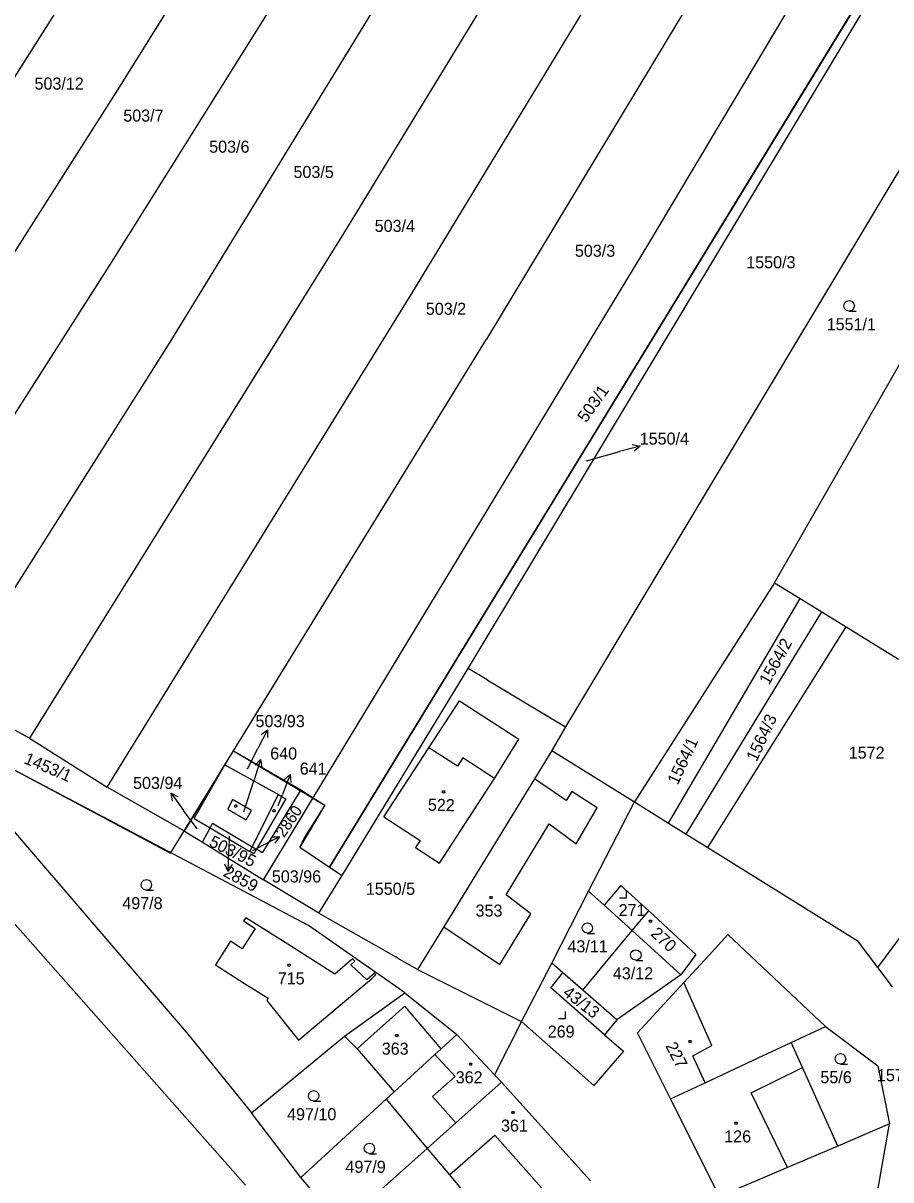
# Model space of a CAD drawing. Extents: x -580630 to -576196, y -1189024 to -1183567.
# Drawn here: x -578939.4 to -578816.9, y -1185522.1 to -1185358.8 of the extents above; entities that cross this region are included whole.
import ezdxf

# ---------------------------------------------------------------- set-up
doc = ezdxf.new("R2010")
doc.units = 0
for name, color, linetype in [('Vrstva 1', 7, 'Continuous'), ('Vrstva 16', 7, 'Continuous'), ('Vrstva 18', 7, 'Continuous'), ('Vrstva 19', 7, 'Continuous'), ('Vrstva 25', 7, 'Continuous'), ('Vrstva 4', 7, 'Continuous'), ('Vrstva 6', 7, 'Continuous'), ('Vrstva 63', 7, 'Continuous')]:
    doc.layers.add(name, color=color, linetype=linetype)

msp = doc.modelspace()

# ---------------------------------------------------------------- linework, layer by layer
at = {"layer": 'Vrstva 1'}
for p, q in [((-578806.66, -1185331.52), (-578896.12, -1185477.9)), ((-578876.53, -1185449.86), (-578805.74, -1185331.97)), ((-578793.76, -1185342.93), (-578862.82, -1185458.11)), ((-578833.3, -1185437.78), (-578781.26, -1185346.84)), ((-578833.3, -1185437.78), (-578853.07, -1185468.7)), ((-578833.3, -1185437.78), (-578829.68, -1185440)), ((-578829.68, -1185440), (-578826.63, -1185441.88)), ((-578826.63, -1185441.88), (-578823.19, -1185444)), ((-578842.7, -1185475.14), (-578823.19, -1185444)), ((-578823.19, -1185444), (-578815.79, -1185448.55)), ((-578894.36, -1185479.08), (-578876.53, -1185449.86)), ((-578873.87, -1185451.46), (-578876.53, -1185449.86)), ((-578873.87, -1185451.46), (-578862.82, -1185458.11)), ((-578938.49, -1185459.72), (-578950.05, -1185453.47)), ((-578882.1, -1185461.05), (-578877.8, -1185454.42)), ((-578877.8, -1185454.42), (-578869.41, -1185459.87)), ((-578862.82, -1185458.11), (-578864.72, -1185461.46)), ((-578899.1, -1185486.17), (-578947.22, -1185460.75)), ((-578938.49, -1185459.72), (-578927.53, -1185466.64)), ((-578872.82, -1185465.4), (-578869.41, -1185459.87)), ((-578909.71, -1185461.51), (-578900.17, -1185467)), ((-578888.45, -1185470.82), (-578882.1, -1185461.05)), ((-578864.72, -1185461.46), (-578867.18, -1185465.45)), ((-578864.72, -1185461.46), (-578853.07, -1185468.7)), ((-578915.23, -1185471.04), (-578910.9, -1185463.45)), ((-578910.9, -1185463.45), (-578903.35, -1185467.68)), ((-578880.58, -1185477.34), (-578872.82, -1185465.4)), ((-578867.18, -1185465.45), (-578880.01, -1185486.32)), ((-578916.59, -1185472.82), (-578927.53, -1185466.64)), ((-578900.17, -1185467), (-578905.65, -1185475.89)), ((-578900.17, -1185467), (-578898.42, -1185468.12)), ((-578907.07, -1185475.04), (-578903.35, -1185467.68)), ((-578902.28, -1185468.28), (-578906.46, -1185475.4)), ((-578903.35, -1185467.68), (-578902.28, -1185468.28)), ((-578898.42, -1185468.12), (-578896.8, -1185469.15)), ((-578859.54, -1185481.3), (-578853.07, -1185468.7)), ((-578853.07, -1185468.7), (-578848.25, -1185471.7)), ((-578896.8, -1185469.15), (-578899.71, -1185473.8)), ((-578941.6, -1185471.8), (-578916.11, -1185501.54)), ((-578915.23, -1185471.04), (-578912.99, -1185472.37)), ((-578912.99, -1185472.37), (-578912.64, -1185471.71)), ((-578912.64, -1185471.71), (-578907.07, -1185475.04)), ((-578888.45, -1185470.82), (-578883.33, -1185474.15)), ((-578848.25, -1185471.7), (-578845.76, -1185473.24)), ((-578916.59, -1185472.82), (-578914.07, -1185474.38)), ((-578914.07, -1185474.38), (-578912.99, -1185472.37)), ((-578912.99, -1185472.37), (-578907.4, -1185475.7)), ((-578899.71, -1185473.8), (-578900.31, -1185475.11)), ((-578845.76, -1185473.24), (-578842.7, -1185475.14)), ((-578914.07, -1185474.38), (-578905.45, -1185479.72)), ((-578907.4, -1185475.7), (-578907.07, -1185475.04)), ((-578907.07, -1185475.04), (-578906.46, -1185475.4)), ((-578906.46, -1185475.4), (-578906.83, -1185476.03)), ((-578905.65, -1185475.89), (-578906.46, -1185475.4)), ((-578900.31, -1185475.11), (-578896.12, -1185477.9)), ((-578883.33, -1185474.15), (-578883.99, -1185475.15)), ((-578883.99, -1185475.15), (-578880.58, -1185477.34)), ((-578842.7, -1185475.14), (-578821.62, -1185488.25)), ((-578806.19, -1185475.1), (-578818.74, -1185492.08)), ((-578906.83, -1185476.03), (-578907.4, -1185475.7)), ((-578896.12, -1185477.9), (-578894.36, -1185479.08)), ((-578899.44, -1185483.33), (-578905.45, -1185479.72)), ((-578897.62, -1185484.42), (-578894.36, -1185479.08)), ((-578854.98, -1185480.5), (-578857.33, -1185483.3)), ((-578851.03, -1185484.06), (-578854.98, -1185480.5)), ((-578864.76, -1185491.45), (-578859.54, -1185481.3)), ((-578857.33, -1185483.3), (-578859.54, -1185481.3)), ((-578907.99, -1185522.8), (-578943.66, -1185482.48)), ((-578897.62, -1185484.42), (-578899.44, -1185483.33)), ((-578853.38, -1185486.88), (-578857.33, -1185483.3)), ((-578907.96, -1185485.05), (-578908.29, -1185485.49)), ((-578902.02, -1185488.81), (-578907.96, -1185485.05)), ((-578895.19, -1185485.81), (-578897.62, -1185484.42)), ((-578853.38, -1185486.88), (-578851.03, -1185484.06)), ((-578851.03, -1185484.06), (-578844.39, -1185490.23)), ((-578906.61, -1185486.56), (-578908.46, -1185489.43)), ((-578908.29, -1185485.49), (-578906.61, -1185486.56)), ((-578889.27, -1185493.02), (-578899.1, -1185486.17)), ((-578886.74, -1185490.64), (-578895.19, -1185485.81)), ((-578880.01, -1185486.32), (-578883.73, -1185492.36)), ((-578860.38, -1185495.27), (-578853.38, -1185486.88)), ((-578846.51, -1185493.12), (-578853.38, -1185486.88)), ((-578910.11, -1185488.38), (-578912.22, -1185491.72)), ((-578908.46, -1185489.43), (-578910.11, -1185488.38)), ((-578839.87, -1185487.44), (-578842.57, -1185490.37)), ((-578839.87, -1185487.44), (-578826.1, -1185500.4)), ((-578821.62, -1185488.25), (-578818.74, -1185492.08)), ((-578895.36, -1185493.02), (-578902.02, -1185488.81)), ((-578844.39, -1185490.23), (-578846.51, -1185493.12)), ((-578912.22, -1185491.72), (-578908.12, -1185494.32)), ((-578892.88, -1185490.85), (-578895.36, -1185493.02)), ((-578893.1, -1185491.69), (-578892.57, -1185491.21)), ((-578890.88, -1185493.81), (-578893.1, -1185491.69)), ((-578892.57, -1185491.21), (-578892.88, -1185490.85)), ((-578886.28, -1185490.9), (-578886.74, -1185490.64)), ((-578883.73, -1185492.36), (-578886.28, -1185490.9)), ((-578866.73, -1185495.28), (-578864.76, -1185491.45)), ((-578863.18, -1185492.83), (-578864.76, -1185491.45)), ((-578842.57, -1185490.37), (-578846.08, -1185494.18)), ((-578889.79, -1185492.88), (-578890.88, -1185493.81)), ((-578890.12, -1185493.58), (-578889.57, -1185493.11)), ((-578889.57, -1185493.11), (-578889.79, -1185492.88)), ((-578888.85, -1185493.32), (-578889.27, -1185493.02)), ((-578885.52, -1185495.64), (-578888.85, -1185493.32)), ((-578883.73, -1185492.36), (-578869, -1185499.69)), ((-578864.9, -1185494.95), (-578863.18, -1185492.83)), ((-578860.38, -1185495.27), (-578863.18, -1185492.83)), ((-578846.51, -1185493.12), (-578855.56, -1185499.48)), ((-578818.74, -1185492.08), (-578816.67, -1185494.83)), ((-578908.12, -1185494.32), (-578904.79, -1185496.42)), ((-578900.53, -1185502.34), (-578890.51, -1185493.9)), ((-578890.51, -1185493.9), (-578890.12, -1185493.58)), ((-578857.29, -1185501.6), (-578864.9, -1185494.95)), ((-578846.08, -1185494.18), (-578852.63, -1185501.3)), ((-578904.79, -1185496.42), (-578905, -1185496.75)), ((-578905, -1185496.75), (-578900.53, -1185502.34)), ((-578894.02, -1185501.77), (-578885.52, -1185495.64)), ((-578885.52, -1185495.64), (-578878.17, -1185501.52)), ((-578869, -1185499.69), (-578866.73, -1185495.28)), ((-578855.56, -1185499.48), (-578860.38, -1185495.27)), ((-578869, -1185499.69), (-578872.83, -1185507.22)), ((-578858.83, -1185508.73), (-578869, -1185499.69)), ((-578855.56, -1185499.48), (-578857.29, -1185501.6)), ((-578916.11, -1185501.54), (-578907.15, -1185512.62)), ((-578878.17, -1185501.52), (-578880.38, -1185503.55)), ((-578878.17, -1185501.52), (-578872.83, -1185507.22)), ((-578857.29, -1185501.6), (-578854.6, -1185503.91)), ((-578847.97, -1185510.61), (-578852.63, -1185501.3)), ((-578830.92, -1185502.65), (-578826.1, -1185500.4)), ((-578826.1, -1185500.4), (-578818.69, -1185505.98)), ((-578907.15, -1185512.62), (-578894.02, -1185501.77)), ((-578893.31, -1185502.49), (-578894.02, -1185501.77)), ((-578892.25, -1185503.56), (-578893.31, -1185502.49)), ((-578835.61, -1185504.84), (-578830.92, -1185502.65)), ((-578829.33, -1185506.19), (-578830.92, -1185502.65)), ((-578892.25, -1185503.56), (-578887, -1185509.64)), ((-578881.26, -1185504.36), (-578887, -1185509.64)), ((-578880.38, -1185503.55), (-578881.26, -1185504.36)), ((-578854.6, -1185503.91), (-578858.83, -1185508.73)), ((-578843.1, -1185508.34), (-578835.61, -1185504.84)), ((-578824.34, -1185517.28), (-578829.33, -1185506.19)), ((-578818.69, -1185505.98), (-578817.05, -1185514.17)), ((-578872.83, -1185507.22), (-578871.83, -1185508.28)), ((-578887, -1185509.64), (-578888.12, -1185510.67)), ((-578871.83, -1185508.28), (-578878.28, -1185514.02)), ((-578859.28, -1185522.2), (-578871.83, -1185508.28)), ((-578847.97, -1185510.61), (-578843.1, -1185508.34)), ((-578888.12, -1185510.67), (-578900.18, -1185521.74)), ((-578888.12, -1185510.67), (-578882.32, -1185517.61)), ((-578841.07, -1185524.4), (-578847.97, -1185510.61)), ((-578900.18, -1185521.74), (-578907.15, -1185512.62)), ((-578878.28, -1185514.02), (-578882.32, -1185517.61)), ((-578817.05, -1185514.17), (-578824.34, -1185517.28)), ((-578818.69, -1185523.52), (-578817.05, -1185514.17)), ((-578882.32, -1185517.61), (-578894.42, -1185528.38)), ((-578882.32, -1185517.61), (-578879.2, -1185521.35)), ((-578824.34, -1185517.28), (-578831.47, -1185520.31)), ((-578831.47, -1185520.31), (-578841.07, -1185524.4)), ((-578894.42, -1185528.38), (-578900.18, -1185521.74)), ((-578879.2, -1185521.35), (-578870.45, -1185531.84))]:
    msp.add_line(p, q, dxfattribs=at)
at = {"layer": 'Vrstva 16'}
for p, q in [((-578859.85, -1185420.54), (-578855.17, -1185419.26)), ((-578852.276, -1185418.47), (-578855.17, -1185419.26)), ((-578904.89, -1185458.511), (-578906.26, -1185461.18)), ((-578907.73, -1185464.03), (-578906.26, -1185461.18)), ((-578905.857, -1185462.712), (-578906.77, -1185465.57)), ((-578908.22, -1185470.09), (-578906.77, -1185465.57)), ((-578901.699, -1185464.845), (-578902.79, -1185467.64)), ((-578918.514, -1185467.488), (-578916.73, -1185469.9)), ((-578903.4, -1185469.2), (-578902.79, -1185467.64)), ((-578914.8, -1185472.52), (-578916.73, -1185469.9)), ((-578910.32, -1185473.52), (-578910.36, -1185475.52)), ((-578903.206, -1185473.621), (-578905.87, -1185475)), ((-578910.425, -1185478.519), (-578910.36, -1185475.52)), ((-578906.94, -1185475.56), (-578905.87, -1185475))]:
    msp.add_line(p, q, dxfattribs=at)
for points in [[(-578853.372, -1185418.251), (-578852.276, -1185418.47), (-578853.109, -1185419.215)], [(-578905.792, -1185459.172), (-578904.89, -1185458.511), (-578904.902, -1185459.629)], [(-578906.638, -1185463.513), (-578905.857, -1185462.712), (-578905.685, -1185463.817)], [(-578902.528, -1185465.595), (-578901.699, -1185464.845), (-578901.597, -1185465.959)], [(-578918.322, -1185468.59), (-578918.514, -1185467.488), (-578917.518, -1185467.995)], [(-578904.324, -1185473.637), (-578903.206, -1185473.621), (-578903.864, -1185474.525)], [(-578909.903, -1185477.53), (-578910.425, -1185478.519), (-578910.903, -1185477.509)]]:
    msp.add_lwpolyline(points, dxfattribs=at)
at = {"layer": 'Vrstva 25'}
for points in [[(-578822.75, -1185399.42), (-578823.13, -1185399.32), (-578823.4, -1185399.05), (-578823.5, -1185398.68), (-578823.4, -1185398.31), (-578823.13, -1185398.04), (-578822.76, -1185397.94), (-578822.39, -1185398.04), (-578822.12, -1185398.31), (-578822.02, -1185398.69), (-578822.12, -1185399.07), (-578822.39, -1185399.34), (-578822.77, -1185399.44), (-578821.77, -1185399.44)], [(-578921.98, -1185481.15), (-578922.36, -1185481.05), (-578922.63, -1185480.78), (-578922.73, -1185480.41), (-578922.63, -1185480.04), (-578922.36, -1185479.77), (-578921.99, -1185479.67), (-578921.62, -1185479.77), (-578921.35, -1185480.04), (-578921.25, -1185480.42), (-578921.35, -1185480.8), (-578921.62, -1185481.07), (-578922, -1185481.17), (-578921, -1185481.17)], [(-578855.18, -1185482.26), (-578854.18, -1185482.26), (-578854.18, -1185481.26)], [(-578859.71, -1185487.24), (-578860.09, -1185487.14), (-578860.36, -1185486.87), (-578860.46, -1185486.5), (-578860.36, -1185486.13), (-578860.09, -1185485.86), (-578859.72, -1185485.76), (-578859.35, -1185485.86), (-578859.08, -1185486.13), (-578858.98, -1185486.51), (-578859.08, -1185486.89), (-578859.35, -1185487.16), (-578859.73, -1185487.26), (-578858.73, -1185487.26)], [(-578852.87, -1185491.05), (-578853.25, -1185490.95), (-578853.52, -1185490.68), (-578853.62, -1185490.31), (-578853.52, -1185489.94), (-578853.25, -1185489.67), (-578852.88, -1185489.57), (-578852.51, -1185489.67), (-578852.24, -1185489.94), (-578852.14, -1185490.32), (-578852.24, -1185490.7), (-578852.51, -1185490.97), (-578852.89, -1185491.07), (-578851.89, -1185491.07)], [(-578863.79, -1185499.27), (-578862.79, -1185499.27), (-578862.79, -1185498.27)], [(-578823.97, -1185505.71), (-578824.35, -1185505.61), (-578824.62, -1185505.34), (-578824.72, -1185504.97), (-578824.62, -1185504.6), (-578824.35, -1185504.33), (-578823.98, -1185504.23), (-578823.61, -1185504.33), (-578823.34, -1185504.6), (-578823.24, -1185504.98), (-578823.34, -1185505.36), (-578823.61, -1185505.63), (-578823.99, -1185505.73), (-578822.99, -1185505.73)], [(-578898.36, -1185510.94), (-578898.74, -1185510.84), (-578899.01, -1185510.57), (-578899.11, -1185510.2), (-578899.01, -1185509.83), (-578898.74, -1185509.56), (-578898.37, -1185509.46), (-578898, -1185509.56), (-578897.73, -1185509.83), (-578897.63, -1185510.21), (-578897.73, -1185510.59), (-578898, -1185510.86), (-578898.38, -1185510.96), (-578897.38, -1185510.96)], [(-578890.49, -1185518.36), (-578890.87, -1185518.26), (-578891.14, -1185517.99), (-578891.24, -1185517.62), (-578891.14, -1185517.25), (-578890.87, -1185516.98), (-578890.5, -1185516.88), (-578890.13, -1185516.98), (-578889.86, -1185517.25), (-578889.76, -1185517.63), (-578889.86, -1185518.01), (-578890.13, -1185518.28), (-578890.51, -1185518.38), (-578889.51, -1185518.38)]]:
    msp.add_lwpolyline(points, dxfattribs=at)
for points in [[(-578879.96, -1185467.14), (-578879.87, -1185467.29), (-578879.96, -1185467.44), (-578880.14, -1185467.44), (-578880.23, -1185467.29), (-578880.14, -1185467.14)], [(-578909.29, -1185469.14), (-578909.2, -1185469.29), (-578909.29, -1185469.44), (-578909.47, -1185469.44), (-578909.56, -1185469.29), (-578909.47, -1185469.14)], [(-578903.88, -1185469.8), (-578903.79, -1185469.95), (-578903.88, -1185470.1), (-578904.06, -1185470.1), (-578904.15, -1185469.95), (-578904.06, -1185469.8)], [(-578873.24, -1185482.05), (-578873.15, -1185482.2), (-578873.24, -1185482.35), (-578873.42, -1185482.35), (-578873.51, -1185482.2), (-578873.42, -1185482.05)], [(-578850.71, -1185485.38), (-578850.62, -1185485.53), (-578850.71, -1185485.68), (-578850.89, -1185485.68), (-578850.98, -1185485.53), (-578850.89, -1185485.38)], [(-578901.74, -1185491.62), (-578901.65, -1185491.77), (-578901.74, -1185491.92), (-578901.92, -1185491.92), (-578902.01, -1185491.77), (-578901.92, -1185491.62)], [(-578886.54, -1185501.54), (-578886.45, -1185501.69), (-578886.54, -1185501.84), (-578886.72, -1185501.84), (-578886.81, -1185501.69), (-578886.72, -1185501.54)], [(-578845.14, -1185502.38), (-578845.05, -1185502.53), (-578845.14, -1185502.68), (-578845.32, -1185502.68), (-578845.41, -1185502.53), (-578845.32, -1185502.38)], [(-578876.11, -1185505.58), (-578876.02, -1185505.73), (-578876.11, -1185505.88), (-578876.29, -1185505.88), (-578876.38, -1185505.73), (-578876.29, -1185505.58)], [(-578870.13, -1185512.4), (-578870.04, -1185512.55), (-578870.13, -1185512.7), (-578870.31, -1185512.7), (-578870.4, -1185512.55), (-578870.31, -1185512.4)], [(-578838.62, -1185513.92), (-578838.53, -1185514.07), (-578838.62, -1185514.22), (-578838.8, -1185514.22), (-578838.89, -1185514.07), (-578838.8, -1185513.92)]]:
    msp.add_lwpolyline(points, close=True, dxfattribs=at)
at = {"layer": 'Vrstva 4'}
for p, q in [((-578878.08, -1185463.66), (-578882.1, -1185461.05)), ((-578877.32, -1185462.49), (-578878.08, -1185463.66)), ((-578872.82, -1185465.4), (-578877.32, -1185462.49)), ((-578862.71, -1185468.52), (-578867.18, -1185465.45)), ((-578861.91, -1185467.22), (-578862.71, -1185468.52)), ((-578858.32, -1185469.52), (-578861.91, -1185467.22)), ((-578909.82, -1185468.38), (-578910.51, -1185469.72)), ((-578907.15, -1185469.92), (-578909.82, -1185468.38)), ((-578910.51, -1185469.72), (-578907.89, -1185471.22)), ((-578907.89, -1185471.22), (-578907.15, -1185469.92)), ((-578861.32, -1185474.61), (-578858.32, -1185469.52)), ((-578871.2, -1185481.81), (-578865.11, -1185471.82)), ((-578865.11, -1185471.82), (-578861.32, -1185474.61)), ((-578867.71, -1185484.5), (-578871.2, -1185481.81)), ((-578872.06, -1185491.68), (-578867.71, -1185484.5)), ((-578880.01, -1185486.32), (-578872.06, -1185491.68)), ((-578842.14, -1185503.1), (-578846.08, -1185494.18)), ((-578885.52, -1185497.53), (-578890.74, -1185502.21)), ((-578880.38, -1185503.55), (-578885.52, -1185497.53)), ((-578890.74, -1185502.21), (-578892.25, -1185503.56)), ((-578844.81, -1185504.57), (-578842.14, -1185503.1)), ((-578878.41, -1185507.45), (-578881.26, -1185504.36)), ((-578843.1, -1185508.34), (-578844.81, -1185504.57)), ((-578836.59, -1185509.79), (-578829.33, -1185506.19)), ((-578881.57, -1185510.27), (-578878.41, -1185507.45)), ((-578831.47, -1185520.31), (-578836.59, -1185509.79)), ((-578878.28, -1185514.02), (-578881.57, -1185510.27)), ((-578879.2, -1185521.35), (-578872.77, -1185515.75)), ((-578872.77, -1185515.75), (-578863.75, -1185525.94))]:
    msp.add_line(p, q, dxfattribs=at)
at = {"layer": 'Vrstva 6'}
for p, q in [((-578891.74, -1185289.23), (-578983.96, -1185434.74)), ((-578925.72, -1185367.66), (-578880.38, -1185295.07)), ((-578869.34, -1185300.49), (-578927.18, -1185392.96)), ((-578918.62, -1185403.81), (-578858.62, -1185305.8)), ((-578847.32, -1185311.62), (-578894.17, -1185388.48)), ((-578883.99, -1185396.1), (-578836.28, -1185317.46)), ((-578825.45, -1185322.88), (-578873.96, -1185403.4)), ((-578851.05, -1185389.89), (-578814.3, -1185328.3)), ((-578972.45, -1185441.18), (-578925.72, -1185367.66)), ((-578894.17, -1185388.48), (-578938.49, -1185459.72)), ((-578898.42, -1185468.12), (-578851.05, -1185389.89)), ((-578927.18, -1185392.96), (-578961.82, -1185447.06)), ((-578927.53, -1185466.64), (-578883.99, -1185396.1)), ((-578909.71, -1185461.51), (-578873.96, -1185403.4)), ((-578950.05, -1185453.47), (-578918.62, -1185403.81)), ((-578848.25, -1185471.7), (-578829.68, -1185440)), ((-578845.76, -1185473.24), (-578826.63, -1185441.88)), ((-578910.9, -1185463.45), (-578909.71, -1185461.51)), ((-578916.59, -1185472.82), (-578910.9, -1185463.45)), ((-578905.45, -1185479.72), (-578898.42, -1185468.12))]:
    msp.add_line(p, q, dxfattribs=at)
at = {"layer": 'Vrstva 63'}
for p, q in [((-578851.39, -1185404.71), (-578806.66, -1185331.52)), ((-578896.12, -1185477.9), (-578851.39, -1185404.71)), ((-578947.22, -1185460.75), (-578918.568, -1185475.949)), ((-578918.568, -1185475.949), (-578909.71, -1185461.51)), ((-578909.71, -1185461.51), (-578896.8, -1185469.15)), ((-578896.8, -1185469.15), (-578900.31, -1185475.11)), ((-578900.31, -1185475.11), (-578896.12, -1185477.9))]:
    msp.add_line(p, q, dxfattribs=at)

# ---------------------------------------------------------------- texts
at = {"layer": 'Vrstva 16'}
for s, p in [('1550/4', (-578852.325, -1185418.27)), ('503/93', (-578906.58, -1185458.15)), ('640', (-578904.503, -1185462.71)), ('641', (-578900.343, -1185464.85)), ('503/94', (-578923.873, -1185466.88)), ('1576/2', (-578818.828, -1185508.13))]:
    msp.add_text(s, height=1.7, dxfattribs=at).set_placement(p)
for s, height, rotation, p in [('2860', 1.6, 55.92068, (-578902.561, -1185473.85)), ('2859', 1.7, 331.85716, (-578911.271, -1185479.104))]:
    msp.add_text(s, height=height, rotation=rotation, dxfattribs=at).set_placement(p)
at = {"layer": 'Vrstva 18'}
for s, height, p in [('503/12', 1.7, (-578937.789, -1185368.15)), ('503/7', 1.7, (-578925.254, -1185372.67)), ('503/6', 1.7, (-578913.124, -1185377.06)), ('503/5', 1.7, (-578901.221, -1185380.63)), ('503/4', 1.7, (-578889.754, -1185388.24)), ('503/3', 1.7, (-578861.481, -1185391.75)), ('1550/3', 1.7, (-578837.282, -1185393.37)), ('503/2', 1.7, (-578882.527, -1185399.94)), ('1551/1', 1.7, (-578825.922, -1185402.12)), ('1550/4', 0.1, (-578860.079, -1185420.54)), ('1572', 1.7, (-578822.806, -1185462.6)), ('503/93', 0.1, (-578907.987, -1185464.03)), ('503/94', 0.1, (-578915.052, -1185472.52)), ('2859', 0.1, (-578910.484, -1185473.52)), ('2860', 0.1, (-578907.103, -1185475.56)), ('503/96', 1.7, (-578904.273, -1185480.07)), ('1550/5', 1.7, (-578891.002, -1185481.82)), ('497/8', 1.7, (-578925.393, -1185483.85)), ('43/11', 1.7, (-578862.534, -1185489.94)), ('43/12', 1.7, (-578856.116, -1185493.75)), ('55/6', 1.7, (-578826.808, -1185508.41)), ('497/10', 1.7, (-578902.121, -1185513.64)), ('497/9', 1.7, (-578893.883, -1185521.06))]:
    msp.add_text(s, height=height, dxfattribs=at).set_placement(p)
for s, rotation, p in [('503/1', 54.66018, (-578859.877, -1185415.268)), ('1564/2', 61.24919, (-578834.073, -1185452.315)), ('1564/3', 65.03071, (-578835.83, -1185463.133)), ('1564/1', 65.03071, (-578846.956, -1185466.409)), ('1453/1', 337.07107, (-578939.409, -1185463.213)), ('503/95', 333.51873, (-578913.286, -1185474.869)), ('43/13', 322.46065, (-578863.334, -1185495.904))]:
    msp.add_text(s, height=1.7, rotation=rotation, dxfattribs=at).set_placement(p)
at = {"layer": 'Vrstva 19'}
for s, height, rotation, p in [('522', 1.7, 358.90076, (-578882.258, -1185469.949)), ('640', 0.1, 324.23682, (-578908.315, -1185470.022)), ('270', 1.7, 317.18944, (-578850.898, -1185487.451)), ('227', 1.7, 297.47969, (-578848.751, -1185503.141))]:
    msp.add_text(s, height=height, rotation=rotation, dxfattribs=at).set_placement(p)
for s, height, p in [('641', 0.1, (-578903.494, -1185469.2)), ('353', 1.7, (-578875.505, -1185484.9)), ('271', 1.7, (-578855.3, -1185484.83)), ('715', 1.7, (-578903.443, -1185494.47)), ('269', 1.7, (-578865.318, -1185501.97)), ('363', 1.7, (-578888.758, -1185504.39)), ('362', 1.7, (-578878.315, -1185508.43)), ('361', 1.7, (-578871.913, -1185515.25)), ('126', 1.7, (-578840.39, -1185516.77))]:
    msp.add_text(s, height=height, dxfattribs=at).set_placement(p)

doc.saveas('drawing.dxf')
